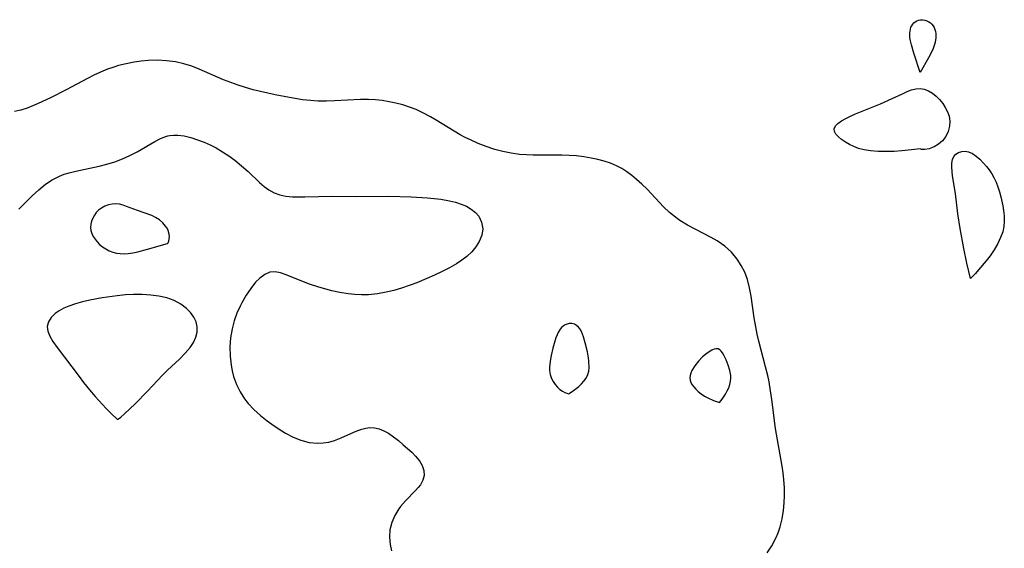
# Model space of a CAD drawing. Header units: metres. Extents: x 1073367 to 1082519, y 1569854 to 1574957.
# Tile 331 of 656: x 1076769 to 1076965, y 1573210 to 1573315. Entities that reach past the tile are written whole.
import ezdxf

# ---------------------------------------------------------------- set-up
doc = ezdxf.new("R2010")
doc.units = ezdxf.units.M
doc.layers.add('CGG_CurvaNivelLidar_v1', color=253, linetype='Continuous', lineweight=30)

msp = doc.modelspace()

# ---------------------------------------------------------------- linework, layer by layer
at = {"layer": 'CGG_CurvaNivelLidar_v1'}
for p, q in [((1076946.5326, 1573313.147, 68.5), (1076946.6476, 1573313.5087, 68.5)), ((1076946.6476, 1573313.5087, 68.5), (1076946.7999, 1573313.8231, 68.5)), ((1076946.7999, 1573313.8231, 68.5), (1076946.9914, 1573314.1109, 68.5)), ((1076946.9914, 1573314.1109, 68.5), (1076947.2172, 1573314.3685, 68.5)), ((1076947.2172, 1573314.3685, 68.5), (1076947.4742, 1573314.5901, 68.5)), ((1076947.4742, 1573314.5901, 68.5), (1076947.811, 1573314.7957, 68.5)), ((1076947.811, 1573314.7957, 68.5), (1076948.1768, 1573314.9404, 68.5)), ((1076948.1768, 1573314.9404, 68.5), (1076948.5618, 1573315.0184, 68.5)), ((1076948.5618, 1573315.0184, 68.5), (1076948.993, 1573315.0208, 68.5)), ((1076948.993, 1573315.0208, 68.5), (1076949.4241, 1573314.945, 68.5)), ((1076949.4241, 1573314.945, 68.5), (1076949.8423, 1573314.7979, 68.5)), ((1076949.8423, 1573314.7979, 68.5), (1076950.1956, 1573314.6082, 68.5)), ((1076950.1956, 1573314.6082, 68.5), (1076950.5237, 1573314.3723, 68.5)), ((1076950.5237, 1573314.3723, 68.5), (1076950.8212, 1573314.0976, 68.5)), ((1076950.8212, 1573314.0976, 68.5), (1076951.0803, 1573313.7883, 68.5)), ((1076951.0803, 1573313.7883, 68.5), (1076951.2903, 1573313.4456, 68.5)), ((1076951.2903, 1573313.4456, 68.5), (1076951.4402, 1573313.0761, 68.5)), ((1076946.426, 1573312.3678, 68.5), (1076946.5326, 1573313.147, 68.5)), ((1076946.449, 1573311.5477, 68.5), (1076946.426, 1573312.3678, 68.5)), ((1076946.5171, 1573311.0428, 68.5), (1076946.449, 1573311.5477, 68.5)), ((1076951.4402, 1573313.0761, 68.5), (1076951.5405, 1573312.6819, 68.5)), ((1076951.615, 1573311.4174, 68.5), (1076951.499, 1573310.5548, 68.5)), ((1076951.5405, 1573312.6819, 68.5), (1076951.5998, 1573312.2702, 68.5)), ((1076951.5998, 1573312.2702, 68.5), (1076951.615, 1573311.4174, 68.5)), ((1076946.7373, 1573310.027, 68.5), (1076946.5171, 1573311.0428, 68.5)), ((1076947.2339, 1573308.3343, 68.5), (1076946.7373, 1573310.027, 68.5)), ((1076951.3677, 1573310.067, 68.5), (1076950.9994, 1573309.1077, 68.5)), ((1076951.499, 1573310.5548, 68.5), (1076951.3677, 1573310.067, 68.5)), ((1076948.5, 1573304.4854, 68.5), (1076947.2339, 1573308.3343, 68.5)), ((1076950.1326, 1573307.3952, 68.5), (1076948.5, 1573304.4854, 68.5)), ((1076950.9994, 1573309.1077, 68.5), (1076950.1326, 1573307.3952, 68.5)), ((1076787.5785, 1573305.525, 69), (1076786.4907, 1573305.1402, 69)), ((1076788.6793, 1573305.861, 69), (1076787.5785, 1573305.525, 69)), ((1076790.2454, 1573306.2512, 69), (1076788.6793, 1573305.861, 69)), ((1076791.8263, 1573306.5539, 69), (1076790.2454, 1573306.2512, 69)), ((1076793.2256, 1573306.7528, 69), (1076791.8263, 1573306.5539, 69)), ((1076794.6271, 1573306.884, 69), (1076793.2256, 1573306.7528, 69)), ((1076796.4712, 1573306.9412, 69), (1076794.6271, 1573306.884, 69)), ((1076798.3023, 1573306.8527, 69), (1076796.4712, 1573306.9412, 69)), ((1076800.0363, 1573306.6147, 69), (1076798.3023, 1573306.8527, 69)), ((1076801.7372, 1573306.2272, 69), (1076800.0363, 1573306.6147, 69)), ((1076803.2911, 1573305.735, 69), (1076801.7372, 1573306.2272, 69)), ((1076804.813, 1573305.1523, 69), (1076803.2911, 1573305.735, 69)), ((1076783.8136, 1573303.9796, 69), (1076782.5021, 1573303.3228, 69)), ((1076785.1421, 1573304.59, 69), (1076783.8136, 1573303.9796, 69)), ((1076786.4907, 1573305.1402, 69), (1076785.1421, 1573304.59, 69)), ((1076809.6632, 1573303.0647, 69), (1076804.813, 1573305.1523, 69)), ((1076782.5021, 1573303.3228, 69), (1076778.2967, 1573301.0643, 69)), ((1076812.5523, 1573301.9873, 69), (1076809.6632, 1573303.0647, 69)), ((1076814.0346, 1573301.5031, 69), (1076812.5523, 1573301.9873, 69)), ((1076815.5391, 1573301.0695, 69), (1076814.0346, 1573301.5031, 69)), ((1076775.1561, 1573299.4562, 69), (1076772.6748, 1573298.2913, 69)), ((1076778.2967, 1573301.0643, 69), (1076775.1561, 1573299.4562, 69)), ((1076817.0205, 1573300.7021, 69), (1076815.5391, 1573301.0695, 69)), ((1076819.9291, 1573300.0573, 69), (1076817.0205, 1573300.7021, 69)), ((1076822.7731, 1573299.4821, 69), (1076819.9291, 1573300.0573, 69)), ((1076825.4085, 1573299.0646, 69), (1076822.7731, 1573299.4821, 69)), ((1076942.9369, 1573299.2943, 68.5), (1076944.9418, 1573300.2741, 68.5)), ((1076944.9418, 1573300.2741, 68.5), (1076945.9077, 1573300.7085, 68.5)), ((1076945.9077, 1573300.7085, 68.5), (1076946.7806, 1573301.0306, 68.5)), ((1076946.7806, 1573301.0306, 68.5), (1076947.6362, 1573301.2408, 68.5)), ((1076947.6362, 1573301.2408, 68.5), (1076948.4718, 1573301.2958, 68.5)), ((1076948.4718, 1573301.2958, 68.5), (1076949.3141, 1573301.1511, 68.5)), ((1076949.3141, 1573301.1511, 68.5), (1076950.1287, 1573300.828, 68.5)), ((1076950.1287, 1573300.828, 68.5), (1076950.9111, 1573300.3625, 68.5)), ((1076950.9111, 1573300.3625, 68.5), (1076951.6539, 1573299.7813, 68.5)), ((1076951.6539, 1573299.7813, 68.5), (1076952.3455, 1573299.1036, 68.5)), ((1076771.7628, 1573297.9014, 69), (1076770.4997, 1573297.4177, 69)), ((1076772.6748, 1573298.2913, 69), (1076771.7628, 1573297.9014, 69)), ((1076826.9659, 1573298.8986, 69), (1076825.4085, 1573299.0646, 69)), ((1076828.5277, 1573298.8029, 69), (1076826.9659, 1573298.8986, 69)), ((1076830.139, 1573298.7841, 69), (1076828.5277, 1573298.8029, 69)), ((1076831.7507, 1573298.8277, 69), (1076830.139, 1573298.7841, 69)), ((1076836.9396, 1573299.0933, 69), (1076831.7507, 1573298.8277, 69)), ((1076838.5094, 1573299.0965, 69), (1076836.9396, 1573299.0933, 69)), ((1076839.8955, 1573299.0245, 69), (1076838.5094, 1573299.0965, 69)), ((1076841.2744, 1573298.8828, 69), (1076839.8955, 1573299.0245, 69)), ((1076842.6432, 1573298.6753, 69), (1076841.2744, 1573298.8828, 69)), ((1076843.9714, 1573298.4081, 69), (1076842.6432, 1573298.6753, 69)), ((1076845.3567, 1573298.0499, 69), (1076843.9714, 1573298.4081, 69)), ((1076846.7175, 1573297.6115, 69), (1076845.3567, 1573298.0499, 69)), ((1076848.0486, 1573297.0888, 69), (1076846.7175, 1573297.6115, 69)), ((1076935.5922, 1573296.2464, 68.5), (1076940.6085, 1573298.2597, 68.5)), ((1076940.6085, 1573298.2597, 68.5), (1076942.9369, 1573299.2943, 68.5)), ((1076952.3455, 1573299.1036, 68.5), (1076952.9691, 1573298.3413, 68.5)), ((1076952.9691, 1573298.3413, 68.5), (1076953.4856, 1573297.5406, 68.5)), ((1076953.4856, 1573297.5406, 68.5), (1076953.9182, 1573296.6871, 68.5)), ((1076769.2306, 1573297.0171, 69), (1076767.9525, 1573296.7237, 69)), ((1076770.4997, 1573297.4177, 69), (1076769.2306, 1573297.0171, 69)), ((1076849.4721, 1573296.4163, 69), (1076848.0486, 1573297.0888, 69)), ((1076850.8644, 1573295.6651, 69), (1076849.4721, 1573296.4163, 69)), ((1076852.0489, 1573294.9752, 69), (1076850.8644, 1573295.6651, 69)), ((1076933.636, 1573295.3284, 68.5), (1076934.5782, 1573295.7952, 68.5)), ((1076934.5782, 1573295.7952, 68.5), (1076935.5922, 1573296.2464, 68.5)), ((1076953.9182, 1573296.6871, 68.5), (1076954.2504, 1573295.7864, 68.5)), ((1076954.2504, 1573295.7864, 68.5), (1076954.406, 1573294.8015, 68.5)), ((1076855.5857, 1573292.8008, 69), (1076852.0489, 1573294.9752, 69)), ((1076931.3284, 1573293.2963, 68.5), (1076931.5797, 1573293.8332, 68.5)), ((1076931.5797, 1573293.8332, 68.5), (1076932.0913, 1573294.3489, 68.5)), ((1076932.0913, 1573294.3489, 68.5), (1076932.7941, 1573294.8465, 68.5)), ((1076932.7941, 1573294.8465, 68.5), (1076933.636, 1573295.3284, 68.5)), ((1076954.3481, 1573293.7709, 68.5), (1076954.0589, 1573292.7391, 68.5)), ((1076954.406, 1573294.8015, 68.5), (1076954.3481, 1573293.7709, 68.5)), ((1076797.0747, 1573291.3154, 69), (1076798.1712, 1573291.7391, 69)), ((1076798.1712, 1573291.7391, 69), (1076798.5359, 1573291.8434, 69)), ((1076798.5359, 1573291.8434, 69), (1076798.9549, 1573291.9362, 69)), ((1076798.9549, 1573291.9362, 69), (1076799.7128, 1573292.0277, 69)), ((1076799.7128, 1573292.0277, 69), (1076800.5403, 1573292.0215, 69)), ((1076800.5403, 1573292.0215, 69), (1076801.8073, 1573291.8547, 69)), ((1076801.8073, 1573291.8547, 69), (1076803.108, 1573291.5397, 69)), ((1076856.7946, 1573292.0927, 69), (1076855.5857, 1573292.8008, 69)), ((1076857.8042, 1573291.5508, 69), (1076856.7946, 1573292.0927, 69)), ((1076931.3848, 1573292.7667, 68.5), (1076931.3284, 1573293.2963, 68.5)), ((1076931.6862, 1573292.2235, 68.5), (1076931.3848, 1573292.7667, 68.5)), ((1076932.1781, 1573291.6765, 68.5), (1076931.6862, 1573292.2235, 68.5)), ((1076932.8183, 1573291.1359, 68.5), (1076932.1781, 1573291.6765, 68.5)), ((1076953.568, 1573291.7642, 68.5), (1076952.9162, 1573290.896, 68.5)), ((1076954.0589, 1573292.7391, 68.5), (1076953.568, 1573291.7642, 68.5)), ((1076792.4013, 1573288.7042, 69), (1076795.9788, 1573290.7678, 69)), ((1076795.9788, 1573290.7678, 69), (1076797.0747, 1573291.3154, 69)), ((1076803.108, 1573291.5397, 69), (1076804.4312, 1573291.1089, 69)), ((1076804.4312, 1573291.1089, 69), (1076805.7672, 1573290.5874, 69)), ((1076805.7672, 1573290.5874, 69), (1076806.9722, 1573290.0533, 69)), ((1076806.9722, 1573290.0533, 69), (1076808.1663, 1573289.454, 69)), ((1076858.8328, 1573291.0441, 69), (1076857.8042, 1573291.5508, 69)), ((1076860.4041, 1573290.3498, 69), (1076858.8328, 1573291.0441, 69)), ((1076862.0073, 1573289.7328, 69), (1076860.4041, 1573290.3498, 69)), ((1076863.7107, 1573289.1763, 69), (1076862.0073, 1573289.7328, 69)), ((1076933.5748, 1573290.6133, 68.5), (1076932.8183, 1573291.1359, 68.5)), ((1076934.424, 1573290.1223, 68.5), (1076933.5748, 1573290.6133, 68.5)), ((1076935.2637, 1573289.7159, 68.5), (1076934.424, 1573290.1223, 68.5)), ((1076936.2097, 1573289.3567, 68.5), (1076935.2637, 1573289.7159, 68.5)), ((1076951.2999, 1573289.6536, 68.5), (1076950.2997, 1573289.2953, 68.5)), ((1076952.1453, 1573290.18, 68.5), (1076951.2999, 1573289.6536, 68.5)), ((1076952.9162, 1573290.896, 68.5), (1076952.1453, 1573290.18, 68.5)), ((1076789.5124, 1573287.2841, 69), (1076790.9814, 1573287.9609, 69)), ((1076790.9814, 1573287.9609, 69), (1076792.4013, 1573288.7042, 69)), ((1076808.1663, 1573289.454, 69), (1076809.4524, 1573288.7124, 69)), ((1076809.4524, 1573288.7124, 69), (1076810.7027, 1573287.8929, 69)), ((1076810.7027, 1573287.8929, 69), (1076811.9094, 1573287.0055, 69)), ((1076865.3359, 1573288.7436, 69), (1076863.7107, 1573289.1763, 69)), ((1076866.9815, 1573288.4054, 69), (1076865.3359, 1573288.7436, 69)), ((1076868.6444, 1573288.1722, 69), (1076866.9815, 1573288.4054, 69)), ((1076869.9944, 1573288.0665, 69), (1076868.6444, 1573288.1722, 69)), ((1076871.3515, 1573288.0193, 69), (1076869.9944, 1573288.0665, 69)), ((1076877.04, 1573288.0242, 69), (1076871.3515, 1573288.0193, 69)), ((1076878.5419, 1573287.971, 69), (1076877.04, 1573288.0242, 69)), ((1076880.0172, 1573287.8626, 69), (1076878.5419, 1573287.971, 69)), ((1076881.4789, 1573287.6925, 69), (1076880.0172, 1573287.8626, 69)), ((1076882.9211, 1573287.4547, 69), (1076881.4789, 1573287.6925, 69)), ((1076937.3285, 1573289.0612, 68.5), (1076936.2097, 1573289.3567, 68.5)), ((1076938.5797, 1573288.8517, 68.5), (1076937.3285, 1573289.0612, 68.5)), ((1076940.1303, 1573288.7324, 68.5), (1076938.5797, 1573288.8517, 68.5)), ((1076941.7303, 1573288.7204, 68.5), (1076940.1303, 1573288.7324, 68.5)), ((1076943.3095, 1573288.7826, 68.5), (1076941.7303, 1573288.7204, 68.5)), ((1076944.7992, 1573288.8886, 68.5), (1076943.3095, 1573288.7826, 68.5)), ((1076946.7892, 1573289.0873, 68.5), (1076944.7992, 1573288.8886, 68.5)), ((1076948.5, 1573289.3127, 68.5), (1076946.7892, 1573289.0873, 68.5)), ((1076948.7615, 1573289.177, 68.5), (1076948.5, 1573289.3127, 68.5)), ((1076949.4073, 1573289.1571, 68.5), (1076948.7615, 1573289.177, 68.5)), ((1076950.2997, 1573289.2953, 68.5), (1076949.4073, 1573289.1571, 68.5)), ((1076954.9132, 1573287.1495, 68.5), (1076955.1695, 1573287.7543, 68.5)), ((1076955.1695, 1573287.7543, 68.5), (1076955.5865, 1573288.2265, 68.5)), ((1076955.5865, 1573288.2265, 68.5), (1076956.1304, 1573288.5624, 68.5)), ((1076956.1304, 1573288.5624, 68.5), (1076956.7603, 1573288.762, 68.5)), ((1076956.7603, 1573288.762, 68.5), (1076957.4405, 1573288.8159, 68.5)), ((1076957.4405, 1573288.8159, 68.5), (1076958.1392, 1573288.7049, 68.5)), ((1076958.1392, 1573288.7049, 68.5), (1076958.9108, 1573288.3693, 68.5)), ((1076958.9108, 1573288.3693, 68.5), (1076959.6665, 1573287.8531, 68.5)), ((1076959.6665, 1573287.8531, 68.5), (1076960.4042, 1573287.2038, 68.5)), ((1076780.2218, 1573284.8621, 69), (1076784.8441, 1573285.8523, 69)), ((1076784.8441, 1573285.8523, 69), (1076786.3795, 1573286.2252, 69)), ((1076786.3795, 1573286.2252, 69), (1076787.9954, 1573286.7042, 69)), ((1076787.9954, 1573286.7042, 69), (1076789.5124, 1573287.2841, 69)), ((1076811.9094, 1573287.0055, 69), (1076813.2481, 1573285.9039, 69)), ((1076813.2481, 1573285.9039, 69), (1076814.5258, 1573284.7596, 69)), ((1076884.2312, 1573287.1688, 69), (1076882.9211, 1573287.4547, 69)), ((1076885.5014, 1573286.8229, 69), (1076884.2312, 1573287.1688, 69)), ((1076886.7385, 1573286.4067, 69), (1076885.5014, 1573286.8229, 69)), ((1076887.9339, 1573285.9077, 69), (1076886.7385, 1573286.4067, 69)), ((1076889.0088, 1573285.3534, 69), (1076887.9339, 1573285.9077, 69)), ((1076954.7737, 1573285.6371, 68.5), (1076954.7918, 1573286.4348, 68.5)), ((1076954.7918, 1573286.4348, 68.5), (1076954.9132, 1573287.1495, 68.5)), ((1076960.4042, 1573287.2038, 68.5), (1076961.1211, 1573286.4575, 68.5)), ((1076961.1211, 1573286.4575, 68.5), (1076961.6909, 1573285.7892, 68.5)), ((1076961.6909, 1573285.7892, 68.5), (1076962.2338, 1573285.0789, 68.5)), ((1076775.4868, 1573283.1175, 69), (1076776.9123, 1573283.8465, 69)), ((1076776.9123, 1573283.8465, 69), (1076777.866, 1573284.2125, 69)), ((1076777.866, 1573284.2125, 69), (1076778.8481, 1573284.5156, 69)), ((1076778.8481, 1573284.5156, 69), (1076780.2218, 1573284.8621, 69)), ((1076814.5258, 1573284.7596, 69), (1076816.8226, 1573282.6015, 69)), ((1076890.0337, 1573284.7148, 69), (1076889.0088, 1573285.3534, 69)), ((1076891.0248, 1573283.9816, 69), (1076890.0337, 1573284.7148, 69)), ((1076891.9755, 1573283.1841, 69), (1076891.0248, 1573283.9816, 69)), ((1076954.8334, 1573284.7772, 68.5), (1076954.7737, 1573285.6371, 68.5)), ((1076954.9494, 1573283.8715, 68.5), (1076954.8334, 1573284.7772, 68.5)), ((1076955.52, 1573280.3547, 68.5), (1076954.9494, 1573283.8715, 68.5)), ((1076962.2338, 1573285.0789, 68.5), (1076962.7384, 1573284.3294, 68.5)), ((1076962.7384, 1573284.3294, 68.5), (1076963.1908, 1573283.5401, 68.5)), ((1076772.801, 1573281.1072, 69), (1076774.1454, 1573282.2178, 69)), ((1076774.1454, 1573282.2178, 69), (1076775.4868, 1573283.1175, 69)), ((1076816.8226, 1573282.6015, 69), (1076817.7467, 1573281.7941, 69)), ((1076817.7467, 1573281.7941, 69), (1076818.6976, 1573281.0861, 69)), ((1076893.0223, 1573282.2262, 69), (1076891.9755, 1573283.1841, 69)), ((1076894.0422, 1573281.2275, 69), (1076893.0223, 1573282.2262, 69)), ((1076963.1908, 1573283.5401, 68.5), (1076963.614, 1573282.6305, 68.5)), ((1076963.614, 1573282.6305, 68.5), (1076963.9733, 1573281.6837, 68.5)), ((1076770.1519, 1573278.6023, 69), (1076771.5007, 1573279.9026, 69)), ((1076771.5007, 1573279.9026, 69), (1076772.801, 1573281.1072, 69)), ((1076818.6976, 1573281.0861, 69), (1076819.7046, 1573280.5203, 69)), ((1076819.7046, 1573280.5203, 69), (1076820.8467, 1573280.1128, 69)), ((1076820.8467, 1573280.1128, 69), (1076822.067, 1573279.865, 69)), ((1076822.067, 1573279.865, 69), (1076823.3511, 1573279.7336, 69)), ((1076825.8742, 1573279.6889, 69), (1076831.2616, 1573279.8608, 69)), ((1076831.2616, 1573279.8608, 69), (1076836.0375, 1573279.8073, 69)), ((1076836.0375, 1573279.8073, 69), (1076842.5562, 1573279.8228, 69)), ((1076842.5562, 1573279.8228, 69), (1076847.0317, 1573279.7389, 69)), ((1076897.3475, 1573277.752, 69), (1076894.0422, 1573281.2275, 69)), ((1076956.0201, 1573276.317, 68.5), (1076955.52, 1573280.3547, 68.5)), ((1076963.9733, 1573281.6837, 68.5), (1076964.2832, 1573280.7113, 68.5)), ((1076964.2832, 1573280.7113, 68.5), (1076964.555, 1573279.7225, 68.5)), ((1076768.8325, 1573277.2557, 69), (1076770.1519, 1573278.6023, 69)), ((1076786.7217, 1573278.1122, 69), (1076786.0123, 1573277.8467, 69)), ((1076787.4571, 1573278.2754, 69), (1076786.7217, 1573278.1122, 69)), ((1076788.2053, 1573278.3169, 69), (1076787.4571, 1573278.2754, 69)), ((1076788.9053, 1573278.2315, 69), (1076788.2053, 1573278.3169, 69)), ((1076789.6076, 1573278.0527, 69), (1076788.9053, 1573278.2315, 69)), ((1076790.3143, 1573277.8125, 69), (1076789.6076, 1573278.0527, 69)), ((1076823.3511, 1573279.7336, 69), (1076824.5609, 1573279.6854, 69)), ((1076824.5609, 1573279.6854, 69), (1076825.8742, 1573279.6889, 69)), ((1076847.0317, 1573279.7389, 69), (1076850.2852, 1573279.5433, 69)), ((1076850.2852, 1573279.5433, 69), (1076852.9431, 1573279.2392, 69)), ((1076852.9431, 1573279.2392, 69), (1076854.6863, 1573278.9324, 69)), ((1076854.6863, 1573278.9324, 69), (1076855.887, 1573278.64, 69)), ((1076855.887, 1573278.64, 69), (1076857.0201, 1573278.2755, 69)), ((1076857.0201, 1573278.2755, 69), (1076858.0668, 1573277.8262, 69)), ((1076964.555, 1573279.7225, 68.5), (1076964.9612, 1573277.9168, 68.5)), ((1076964.9612, 1573277.9168, 68.5), (1076965.1109, 1573277.0104, 68.5)), ((1076783.89, 1573276.0292, 69), (1076783.5676, 1573275.4555, 69)), ((1076784.2826, 1573276.562, 69), (1076783.89, 1573276.0292, 69)), ((1076784.7436, 1573277.0376, 69), (1076784.2826, 1573276.562, 69)), ((1076785.3458, 1573277.4883, 69), (1076784.7436, 1573277.0376, 69)), ((1076786.0123, 1573277.8467, 69), (1076785.3458, 1573277.4883, 69)), ((1076792.466, 1573276.9943, 69), (1076790.3143, 1573277.8125, 69)), ((1076795.3593, 1573275.9732, 69), (1076792.466, 1573276.9943, 69)), ((1076796.0953, 1573275.6109, 69), (1076795.3593, 1573275.9732, 69)), ((1076858.0668, 1573277.8262, 69), (1076859.0188, 1573277.2709, 69)), ((1076859.0188, 1573277.2709, 69), (1076859.8362, 1573276.6165, 69)), ((1076859.8362, 1573276.6165, 69), (1076860.4909, 1573275.864, 69)), ((1076898.5387, 1573276.5929, 69), (1076897.3475, 1573277.752, 69)), ((1076900.0213, 1573275.3691, 69), (1076898.5387, 1573276.5929, 69)), ((1076956.4621, 1573273.4196, 68.5), (1076956.0201, 1573276.317, 68.5)), ((1076965.1109, 1573277.0104, 68.5), (1076965.2244, 1573275.9413, 68.5)), ((1076965.2244, 1573275.9413, 68.5), (1076965.2545, 1573274.8792, 68.5)), ((1076783.1701, 1573274.2378, 69), (1076783.1294, 1573273.615, 69)), ((1076783.3231, 1573274.8546, 69), (1076783.1701, 1573274.2378, 69)), ((1076783.5676, 1573275.4555, 69), (1076783.3231, 1573274.8546, 69)), ((1076796.8469, 1573275.1252, 69), (1076796.0953, 1573275.6109, 69)), ((1076797.5293, 1573274.5452, 69), (1076796.8469, 1573275.1252, 69)), ((1076798.0988, 1573273.8864, 69), (1076797.5293, 1573274.5452, 69)), ((1076860.4909, 1573275.864, 69), (1076861.0827, 1573274.6665, 69)), ((1076861.0827, 1573274.6665, 69), (1076861.2885, 1573273.3535, 69)), ((1076900.5797, 1573274.9789, 69), (1076900.0213, 1573275.3691, 69)), ((1076902.0923, 1573274.0625, 69), (1076900.5797, 1573274.9789, 69)), ((1076906.8302, 1573271.6363, 69), (1076902.0923, 1573274.0625, 69)), ((1076965.2545, 1573274.8792, 68.5), (1076965.1792, 1573273.8308, 68.5)), ((1076783.1294, 1573273.615, 69), (1076783.2151, 1573273.0103, 69)), ((1076783.2151, 1573273.0103, 69), (1076783.4075, 1573272.4141, 69)), ((1076783.4075, 1573272.4141, 69), (1076783.6864, 1573271.8319, 69)), ((1076798.373, 1573273.4557, 69), (1076798.0988, 1573273.8864, 69)), ((1076798.5847, 1573273.0107, 69), (1076798.373, 1573273.4557, 69)), ((1076798.7957, 1573272.2566, 69), (1076798.5847, 1573273.0107, 69)), ((1076798.8439, 1573271.7915, 69), (1076798.7957, 1573272.2566, 69)), ((1076861.1152, 1573272.0678, 69), (1076860.6171, 1573270.7926, 69)), ((1076861.2885, 1573273.3535, 69), (1076861.1152, 1573272.0678, 69)), ((1076957.1855, 1573269.4075, 68.5), (1076956.4621, 1573273.4196, 68.5)), ((1076964.9494, 1573272.7687, 68.5), (1076964.5218, 1573271.6094, 68.5)), ((1076965.1792, 1573273.8308, 68.5), (1076964.9494, 1573272.7687, 68.5)), ((1076783.6864, 1573271.8319, 69), (1076784.0373, 1573271.2707, 69)), ((1076784.0373, 1573271.2707, 69), (1076784.4511, 1573270.7389, 69)), ((1076784.4511, 1573270.7389, 69), (1076784.9236, 1573270.2472, 69)), ((1076784.9236, 1573270.2472, 69), (1076785.5143, 1573269.7597, 69)), ((1076794.499, 1573269.2552, 69), (1076798.5, 1573270.4366, 69)), ((1076798.5, 1573270.4366, 69), (1076798.6202, 1573270.555, 69)), ((1076798.6202, 1573270.555, 69), (1076798.7461, 1573270.8805, 69)), ((1076798.7461, 1573270.8805, 69), (1076798.8334, 1573271.3681, 69)), ((1076798.8334, 1573271.3681, 69), (1076798.8439, 1573271.7915, 69)), ((1076860.6171, 1573270.7926, 69), (1076859.9519, 1573269.7337, 69)), ((1076908.0395, 1573270.9345, 69), (1076906.8302, 1573271.6363, 69)), ((1076909.5199, 1573269.8842, 69), (1076908.0395, 1573270.9345, 69)), ((1076963.9322, 1573270.3942, 68.5), (1076963.2192, 1573269.1671, 68.5)), ((1076964.5218, 1573271.6094, 68.5), (1076963.9322, 1573270.3942, 68.5)), ((1076785.5143, 1573269.7597, 69), (1076786.16, 1573269.3352, 69)), ((1076786.16, 1573269.3352, 69), (1076786.8477, 1573268.9753, 69)), ((1076786.8477, 1573268.9753, 69), (1076787.5687, 1573268.6882, 69)), ((1076787.5687, 1573268.6882, 69), (1076788.3177, 1573268.4887, 69)), ((1076788.3177, 1573268.4887, 69), (1076789.0523, 1573268.3933, 69)), ((1076789.0523, 1573268.3933, 69), (1076789.8037, 1573268.3762, 69)), ((1076789.8037, 1573268.3762, 69), (1076790.6332, 1573268.4372, 69)), ((1076790.6332, 1573268.4372, 69), (1076791.571, 1573268.5759, 69)), ((1076791.571, 1573268.5759, 69), (1076792.5775, 1573268.7759, 69)), ((1076792.5775, 1573268.7759, 69), (1076794.499, 1573269.2552, 69)), ((1076859.1029, 1573268.7313, 69), (1076858.098, 1573267.7985, 69)), ((1076859.9519, 1573269.7337, 69), (1076859.1029, 1573268.7313, 69)), ((1076910.8592, 1573268.6783, 69), (1076909.5199, 1573269.8842, 69)), ((1076912.0223, 1573267.3153, 69), (1076910.8592, 1573268.6783, 69)), ((1076957.7969, 1573266.4845, 68.5), (1076957.1855, 1573269.4075, 68.5)), ((1076963.2192, 1573269.1671, 68.5), (1076962.4215, 1573267.9713, 68.5)), ((1076856.0862, 1573266.3786, 69), (1076854.6869, 1573265.5702, 69)), ((1076857.1314, 1573267.0639, 69), (1076856.0862, 1573266.3786, 69)), ((1076858.098, 1573267.7985, 69), (1076857.1314, 1573267.0639, 69)), ((1076912.8381, 1573266.0416, 69), (1076912.0223, 1573267.3153, 69)), ((1076958.5, 1573263.4173, 68.5), (1076957.7969, 1573266.4845, 68.5)), ((1076961.6452, 1573266.9298, 68.5), (1076960.1434, 1573265.1344, 68.5)), ((1076962.4215, 1573267.9713, 68.5), (1076961.6452, 1573266.9298, 68.5)), ((1076817.838, 1573264.246, 69), (1076816.851, 1573263.5078, 69)), ((1076818.8875, 1573264.6754, 69), (1076817.838, 1573264.246, 69)), ((1076819.9216, 1573264.741, 69), (1076818.8875, 1573264.6754, 69)), ((1076821.0207, 1573264.5478, 69), (1076819.9216, 1573264.741, 69)), ((1076822.1488, 1573264.1784, 69), (1076821.0207, 1573264.5478, 69)), ((1076825.6033, 1573262.779, 69), (1076822.1488, 1573264.1784, 69)), ((1076853.218, 1573264.8109, 69), (1076851.6993, 1573264.0931, 69)), ((1076854.6869, 1573265.5702, 69), (1076853.218, 1573264.8109, 69)), ((1076913.5089, 1573264.6708, 69), (1076912.8381, 1573266.0416, 69)), ((1076914.0411, 1573263.2216, 69), (1076913.5089, 1573264.6708, 69)), ((1076959.4999, 1573264.4315, 68.5), (1076958.5, 1573263.4173, 68.5)), ((1076960.1434, 1573265.1344, 68.5), (1076959.4999, 1573264.4315, 68.5)), ((1076816.0398, 1573262.6953, 69), (1076815.051, 1573261.4728, 69)), ((1076816.851, 1573263.5078, 69), (1076816.0398, 1573262.6953, 69)), ((1076826.8049, 1573262.3239, 69), (1076825.6033, 1573262.779, 69)), ((1076828.6239, 1573261.7137, 69), (1076826.8049, 1573262.3239, 69)), ((1076848.152, 1573262.6066, 69), (1076846.6454, 1573262.0438, 69)), ((1076850.1458, 1573263.4127, 69), (1076848.152, 1573262.6066, 69)), ((1076851.6993, 1573264.0931, 69), (1076850.1458, 1573263.4127, 69)), ((1076914.4653, 1573261.6062, 69), (1076914.0411, 1573263.2216, 69)), ((1076791.6787, 1573260.2408, 69), (1076790.0741, 1573260.1558, 69)), ((1076793.4272, 1573260.2375, 69), (1076791.6787, 1573260.2408, 69)), ((1076795.1431, 1573260.1345, 69), (1076793.4272, 1573260.2375, 69)), ((1076815.051, 1573261.4728, 69), (1076814.1199, 1573260.085, 69)), ((1076831.1999, 1573261.01, 69), (1076828.6239, 1573261.7137, 69)), ((1076832.8196, 1573260.6463, 69), (1076831.1999, 1573261.01, 69)), ((1076834.4587, 1573260.3669, 69), (1076832.8196, 1573260.6463, 69)), ((1076835.8088, 1573260.2267, 69), (1076834.4587, 1573260.3669, 69)), ((1076837.1673, 1573260.1704, 69), (1076835.8088, 1573260.2267, 69)), ((1076838.5292, 1573260.2005, 69), (1076837.1673, 1573260.1704, 69)), ((1076840.3012, 1573260.3733, 69), (1076838.5292, 1573260.2005, 69)), ((1076842.0639, 1573260.686, 69), (1076840.3012, 1573260.3733, 69)), ((1076843.6019, 1573261.0664, 69), (1076842.0639, 1573260.686, 69)), ((1076845.1287, 1573261.5253, 69), (1076843.6019, 1573261.0664, 69)), ((1076846.6454, 1573262.0438, 69), (1076845.1287, 1573261.5253, 69)), ((1076914.7829, 1573259.9389, 69), (1076914.4653, 1573261.6062, 69)), ((1076780.1135, 1573258.4084, 69), (1076778.777, 1573257.9462, 69)), ((1076781.5312, 1573258.8021, 69), (1076780.1135, 1573258.4084, 69)), ((1076783.007, 1573259.1413, 69), (1076781.5312, 1573258.8021, 69)), ((1076785.4466, 1573259.593, 69), (1076783.007, 1573259.1413, 69)), ((1076788.464, 1573260.0047, 69), (1076785.4466, 1573259.593, 69)), ((1076790.0741, 1573260.1558, 69), (1076788.464, 1573260.0047, 69)), ((1076796.7719, 1573259.9308, 69), (1076795.1431, 1573260.1345, 69)), ((1076798.3263, 1573259.5849, 69), (1076796.7719, 1573259.9308, 69)), ((1076799.7869, 1573259.0512, 69), (1076798.3263, 1573259.5849, 69)), ((1076801.1169, 1573258.3437, 69), (1076799.7869, 1573259.0512, 69)), ((1076802.2798, 1573257.4787, 69), (1076801.1169, 1573258.3437, 69)), ((1076813.2631, 1573258.5694, 69), (1076812.9563, 1573257.9548, 69)), ((1076814.1199, 1573260.085, 69), (1076813.2631, 1573258.5694, 69)), ((1076915.4108, 1573255.6048, 69), (1076914.7829, 1573259.9389, 69)), ((1076776.0887, 1573256.4716, 69), (1076775.2854, 1573255.6813, 69)), ((1076776.8814, 1573257.0251, 69), (1076776.0887, 1573256.4716, 69)), ((1076777.7848, 1573257.515, 69), (1076776.8814, 1573257.0251, 69)), ((1076778.777, 1573257.9462, 69), (1076777.7848, 1573257.515, 69)), ((1076803.0775, 1573256.6579, 69), (1076802.2798, 1573257.4787, 69)), ((1076803.7131, 1573255.7582, 69), (1076803.0775, 1573256.6579, 69)), ((1076812.3128, 1573256.4981, 69), (1076811.7652, 1573254.9852, 69)), ((1076812.9563, 1573257.9548, 69), (1076812.3128, 1573256.4981, 69)), ((1076774.7357, 1573254.8114, 69), (1076774.4921, 1573253.8904, 69)), ((1076775.2854, 1573255.6813, 69), (1076774.7357, 1573254.8114, 69)), ((1076804.1623, 1573254.8006, 69), (1076803.7131, 1573255.7582, 69)), ((1076804.3893, 1573253.8029, 69), (1076804.1623, 1573254.8006, 69)), ((1076811.7652, 1573254.9852, 69), (1076811.3365, 1573253.4264, 69)), ((1076878.1178, 1573254.3684, 69.5), (1076877.7123, 1573254.1989, 69.5)), ((1076878.5382, 1573254.4615, 69.5), (1076878.1178, 1573254.3684, 69.5)), ((1076879.0818, 1573254.4644, 69.5), (1076878.5382, 1573254.4615, 69.5)), ((1076879.6029, 1573254.3293, 69.5), (1076879.0818, 1573254.4644, 69.5)), ((1076880.0174, 1573254.094, 69.5), (1076879.6029, 1573254.3293, 69.5)), ((1076915.7112, 1573253.7995, 69), (1076915.4108, 1573255.6048, 69)), ((1076774.4921, 1573253.8904, 69), (1076774.6013, 1573252.9257, 69)), ((1076774.6013, 1573252.9257, 69), (1076775.0033, 1573251.9324, 69)), ((1076804.0977, 1573251.7209, 69), (1076804.3601, 1573252.7646, 69)), ((1076804.3601, 1573252.7646, 69), (1076804.3893, 1573253.8029, 69)), ((1076811.3365, 1573253.4264, 69), (1076811.0241, 1573251.6079, 69)), ((1076876.3881, 1573252.8116, 69.5), (1076876.1112, 1573252.23, 69.5)), ((1076876.7184, 1573253.3322, 69.5), (1076876.3881, 1573252.8116, 69.5)), ((1076877.0164, 1573253.6768, 69.5), (1076876.7184, 1573253.3322, 69.5)), ((1076877.3497, 1573253.968, 69.5), (1076877.0164, 1573253.6768, 69.5)), ((1076877.7123, 1573254.1989, 69.5), (1076877.3497, 1573253.968, 69.5)), ((1076880.3897, 1573253.7644, 69.5), (1076880.0174, 1573254.094, 69.5)), ((1076880.7141, 1573253.3567, 69.5), (1076880.3897, 1573253.7644, 69.5)), ((1076880.9831, 1573252.8894, 69.5), (1076880.7141, 1573253.3567, 69.5)), ((1076881.2105, 1573252.3732, 69.5), (1076880.9831, 1573252.8894, 69.5)), ((1076881.4072, 1573251.821, 69.5), (1076881.2105, 1573252.3732, 69.5)), ((1076916.006, 1573252.3612, 69), (1076915.7112, 1573253.7995, 69)), ((1076916.3429, 1573250.928, 69), (1076916.006, 1573252.3612, 69)), ((1076775.0033, 1573251.9324, 69), (1076775.6156, 1573250.9055, 69)), ((1076775.6156, 1573250.9055, 69), (1076776.4588, 1573249.716, 69)), ((1076803.0059, 1573249.6958, 69), (1076803.638, 1573250.6912, 69)), ((1076803.638, 1573250.6912, 69), (1076804.0977, 1573251.7209, 69)), ((1076811.0241, 1573251.6079, 69), (1076810.9028, 1573249.7996, 69)), ((1076875.6603, 1573250.9505, 69.5), (1076875.2702, 1573249.5317, 69.5)), ((1076875.8727, 1573251.6051, 69.5), (1076875.6603, 1573250.9505, 69.5)), ((1076876.1112, 1573252.23, 69.5), (1076875.8727, 1573251.6051, 69.5)), ((1076881.7442, 1573250.6479, 69.5), (1076881.4072, 1573251.821, 69.5)), ((1076882.1729, 1573248.8261, 69.5), (1076881.7442, 1573250.6479, 69.5)), ((1076917.687, 1573245.8196, 69), (1076916.3429, 1573250.928, 69)), ((1076776.4588, 1573249.716, 69), (1076780.8593, 1573243.8802, 69)), ((1076800.8545, 1573247.3811, 69), (1076802.0221, 1573248.5319, 69)), ((1076802.0221, 1573248.5319, 69), (1076803.0059, 1573249.6958, 69)), ((1076810.9028, 1573249.7996, 69), (1076810.9445, 1573247.9877, 69)), ((1076875.2702, 1573249.5317, 69.5), (1076874.9436, 1573248.0777, 69.5)), ((1076882.3914, 1573247.5968, 69.5), (1076882.1729, 1573248.8261, 69.5)), ((1076906.0306, 1573248.5668, 69.5), (1076905.1173, 1573247.8318, 69.5)), ((1076906.9515, 1573249.1392, 69.5), (1076906.0306, 1573248.5668, 69.5)), ((1076907.3954, 1573249.3333, 69.5), (1076906.9515, 1573249.1392, 69.5)), ((1076907.8164, 1573249.4367, 69.5), (1076907.3954, 1573249.3333, 69.5)), ((1076908.2034, 1573249.4165, 69.5), (1076907.8164, 1573249.4367, 69.5)), ((1076908.5351, 1573249.2545, 69.5), (1076908.2034, 1573249.4165, 69.5)), ((1076908.833, 1573248.9764, 69.5), (1076908.5351, 1573249.2545, 69.5)), ((1076909.1051, 1573248.6124, 69.5), (1076908.833, 1573248.9764, 69.5)), ((1076909.3574, 1573248.1857, 69.5), (1076909.1051, 1573248.6124, 69.5)), ((1076798.4708, 1573245.1395, 69), (1076800.8545, 1573247.3811, 69)), ((1076810.9445, 1573247.9877, 69), (1076811.1356, 1573246.1936, 69)), ((1076874.8112, 1573247.3466, 69.5), (1076874.6356, 1573245.8653, 69.5)), ((1076874.9436, 1573248.0777, 69.5), (1076874.8112, 1573247.3466, 69.5)), ((1076882.4696, 1573246.9452, 69.5), (1076882.3914, 1573247.5968, 69.5)), ((1076882.5228, 1573245.6606, 69.5), (1076882.4696, 1573246.9452, 69.5)), ((1076904.2859, 1573246.9805, 69.5), (1076903.5706, 1573246.0499, 69.5)), ((1076905.1173, 1573247.8318, 69.5), (1076904.2859, 1573246.9805, 69.5)), ((1076909.8171, 1573247.2098, 69.5), (1076909.3574, 1573248.1857, 69.5)), ((1076910.2249, 1573246.1424, 69.5), (1076909.8171, 1573247.2098, 69.5)), ((1076797.4851, 1573244.1619, 69), (1076798.4708, 1573245.1395, 69)), ((1076811.1356, 1573246.1936, 69), (1076811.3448, 1573245.0308, 69)), ((1076811.3448, 1573245.0308, 69), (1076811.6329, 1573243.8924, 69)), ((1076874.6356, 1573245.8653, 69.5), (1076874.62, 1573245.1226, 69.5)), ((1076874.62, 1573245.1226, 69.5), (1076874.7311, 1573244.3298, 69.5)), ((1076882.2326, 1573244.2872, 69.5), (1076882.4363, 1573244.9846, 69.5)), ((1076882.4363, 1573244.9846, 69.5), (1076882.5228, 1573245.6606, 69.5)), ((1076902.7669, 1573244.594, 69.5), (1076902.6183, 1573244.1085, 69.5)), ((1076902.9865, 1573245.0817, 69.5), (1076902.7669, 1573244.594, 69.5)), ((1076903.5706, 1573246.0499, 69.5), (1076902.9865, 1573245.0817, 69.5)), ((1076910.5457, 1573245.1072, 69.5), (1076910.2249, 1573246.1424, 69.5)), ((1076910.7493, 1573244.1299, 69.5), (1076910.5457, 1573245.1072, 69.5)), ((1076918.1054, 1573244.1135, 69), (1076917.687, 1573245.8196, 69)), ((1076780.8593, 1573243.8802, 69), (1076781.7457, 1573242.7116, 69)), ((1076781.7457, 1573242.7116, 69), (1076782.9024, 1573241.2685, 69)), ((1076794.4557, 1573240.9672, 69), (1076797.4851, 1573244.1619, 69)), ((1076811.6329, 1573243.8924, 69), (1076812.1972, 1573242.3321, 69)), ((1076874.7311, 1573244.3298, 69.5), (1076874.9926, 1573243.5261, 69.5)), ((1076874.9926, 1573243.5261, 69.5), (1076875.3192, 1573242.8982, 69.5)), ((1076875.3192, 1573242.8982, 69.5), (1076875.728, 1573242.3136, 69.5)), ((1076880.9719, 1573242.4334, 69.5), (1076881.4761, 1573242.9943, 69.5)), ((1076881.4761, 1573242.9943, 69.5), (1076881.903, 1573243.6035, 69.5)), ((1076881.903, 1573243.6035, 69.5), (1076882.2326, 1573244.2872, 69.5)), ((1076902.6183, 1573244.1085, 69.5), (1076902.5671, 1573243.6283, 69.5)), ((1076902.5671, 1573243.6283, 69.5), (1076902.6344, 1573243.163, 69.5)), ((1076902.6344, 1573243.163, 69.5), (1076902.8007, 1573242.7061, 69.5)), ((1076902.8007, 1573242.7061, 69.5), (1076903.043, 1573242.2579, 69.5)), ((1076910.5541, 1573242.3187, 69.5), (1076910.706, 1573242.9722, 69.5)), ((1076910.706, 1573242.9722, 69.5), (1076910.7724, 1573243.5944, 69.5)), ((1076910.7724, 1573243.5944, 69.5), (1076910.7493, 1573244.1299, 69.5)), ((1076918.3805, 1573242.8228, 69), (1076918.1054, 1573244.1135, 69)), ((1076918.6828, 1573241.0712, 69), (1076918.3805, 1573242.8228, 69)), ((1076782.9024, 1573241.2685, 69), (1076784.0661, 1573239.8988, 69)), ((1076792.0123, 1573238.4599, 69), (1076794.4557, 1573240.9672, 69)), ((1076812.1972, 1573242.3321, 69), (1076812.9306, 1573240.8472, 69)), ((1076812.9306, 1573240.8472, 69), (1076813.8206, 1573239.4526, 69)), ((1076875.728, 1573242.3136, 69.5), (1076876.1933, 1573241.7901, 69.5)), ((1076876.1933, 1573241.7901, 69.5), (1076876.6891, 1573241.3441, 69.5)), ((1076876.6891, 1573241.3441, 69.5), (1076877.1885, 1573240.9899, 69.5)), ((1076877.1885, 1573240.9899, 69.5), (1076877.68, 1573240.7252, 69.5)), ((1076877.68, 1573240.7252, 69.5), (1076878.0947, 1573240.5604, 69.5)), ((1076878.5, 1573240.4946, 69.5), (1076879.3942, 1573241.1085, 69.5)), ((1076879.3942, 1573241.1085, 69.5), (1076880.4309, 1573241.9274, 69.5)), ((1076880.4309, 1573241.9274, 69.5), (1076880.9719, 1573242.4334, 69.5)), ((1076903.043, 1573242.2579, 69.5), (1076903.3455, 1573241.8188, 69.5)), ((1076903.3455, 1573241.8188, 69.5), (1076903.7516, 1573241.3602, 69.5)), ((1076903.7516, 1573241.3602, 69.5), (1076904.2672, 1573240.8868, 69.5)), ((1076904.2672, 1573240.8868, 69.5), (1076904.865, 1573240.4246, 69.5)), ((1076909.7095, 1573240.3907, 69.5), (1076910.0496, 1573241.0205, 69.5)), ((1076910.0496, 1573241.0205, 69.5), (1076910.3305, 1573241.6598, 69.5)), ((1076910.3305, 1573241.6598, 69.5), (1076910.5541, 1573242.3187, 69.5)), ((1076918.9323, 1573239.3053, 69), (1076918.6828, 1573241.0712, 69)), ((1076784.0661, 1573239.8988, 69), (1076786.2298, 1573237.5323, 69)), ((1076813.8206, 1573239.4526, 69), (1076814.5289, 1573238.5504, 69)), ((1076878.0947, 1573240.5604, 69.5), (1076878.384, 1573240.4853, 69.5)), ((1076878.384, 1573240.4853, 69.5), (1076878.5, 1573240.4946, 69.5)), ((1076904.865, 1573240.4246, 69.5), (1076905.5177, 1573239.999, 69.5)), ((1076905.5177, 1573239.999, 69.5), (1076906.134, 1573239.6601, 69.5)), ((1076906.134, 1573239.6601, 69.5), (1076907.3047, 1573239.1318, 69.5)), ((1076907.3047, 1573239.1318, 69.5), (1076908.5, 1573238.7063, 69.5)), ((1076908.5, 1573238.7063, 69.5), (1076909.0264, 1573239.36, 69.5)), ((1076909.0264, 1573239.36, 69.5), (1076909.7095, 1573240.3907, 69.5)), ((1076919.6819, 1573233.5535, 69), (1076918.9323, 1573239.3053, 69)), ((1076786.2298, 1573237.5323, 69), (1076787.1638, 1573236.5809, 69)), ((1076789.9309, 1573236.4971, 69), (1076792.0123, 1573238.4599, 69)), ((1076814.5289, 1573238.5504, 69), (1076815.6968, 1573237.3096, 69)), ((1076815.6968, 1573237.3096, 69), (1076816.9745, 1573236.1561, 69)), ((1076787.1638, 1573236.5809, 69), (1076788.5, 1573235.3066, 69)), ((1076788.5, 1573235.3066, 69), (1076789.1553, 1573235.8253, 69)), ((1076789.1553, 1573235.8253, 69), (1076789.9309, 1573236.4971, 69)), ((1076816.9745, 1573236.1561, 69), (1076818.3288, 1573235.077, 69)), ((1076818.3288, 1573235.077, 69), (1076819.29, 1573234.3743, 69)), ((1076819.29, 1573234.3743, 69), (1076820.5253, 1573233.5304, 69)), ((1076820.5253, 1573233.5304, 69), (1076822.0119, 1573232.6188, 69)), ((1076833.0791, 1573231.6539, 69), (1076835.6176, 1573232.8035, 69)), ((1076835.6176, 1573232.8035, 69), (1076836.4044, 1573233.1308, 69)), ((1076836.4044, 1573233.1308, 69), (1076837.1877, 1573233.4048, 69)), ((1076837.1877, 1573233.4048, 69), (1076837.9955, 1573233.609, 69)), ((1076837.9955, 1573233.609, 69), (1076838.801, 1573233.7117, 69)), ((1076838.801, 1573233.7117, 69), (1076839.7373, 1573233.6796, 69)), ((1076839.7373, 1573233.6796, 69), (1076840.651, 1573233.4839, 69)), ((1076840.651, 1573233.4839, 69), (1076841.5859, 1573233.1072, 69)), ((1076841.5859, 1573233.1072, 69), (1076842.4926, 1573232.5941, 69)), ((1076920.9879, 1573226.0457, 69), (1076919.6819, 1573233.5535, 69)), ((1076822.0119, 1573232.6188, 69), (1076823.5293, 1573231.8286, 69)), ((1076823.5293, 1573231.8286, 69), (1076825.0775, 1573231.2015, 69)), ((1076825.0775, 1573231.2015, 69), (1076826.7139, 1573230.7734, 69)), ((1076826.7139, 1573230.7734, 69), (1076828.362, 1573230.6073, 69)), ((1076829.5116, 1573230.6643, 69), (1076830.6452, 1573230.8515, 69)), ((1076830.6452, 1573230.8515, 69), (1076831.752, 1573231.1521, 69)), ((1076831.752, 1573231.1521, 69), (1076833.0791, 1573231.6539, 69)), ((1076842.4926, 1573232.5941, 69), (1076843.493, 1573231.9034, 69)), ((1076843.493, 1573231.9034, 69), (1076844.4798, 1573231.1329, 69)), ((1076844.4798, 1573231.1329, 69), (1076845.4537, 1573230.3196, 69)), ((1076828.362, 1573230.6073, 69), (1076829.5116, 1573230.6643, 69)), ((1076845.4537, 1573230.3196, 69), (1076847.1592, 1573228.7993, 69)), ((1076847.1592, 1573228.7993, 69), (1076847.9262, 1573228.0192, 69)), ((1076847.9262, 1573228.0192, 69), (1076848.6807, 1573227.1028, 69)), ((1076848.6807, 1573227.1028, 69), (1076849.2534, 1573226.157, 69)), ((1076849.2534, 1573226.157, 69), (1076849.5898, 1573225.1755, 69)), ((1076849.5898, 1573225.1755, 69), (1076849.6401, 1573224.1902, 69)), ((1076921.185, 1573224.6938, 69), (1076920.9879, 1573226.0457, 69)), ((1076849.3857, 1573223.2523, 69), (1076848.8793, 1573222.3485, 69)), ((1076849.6401, 1573224.1902, 69), (1076849.3857, 1573223.2523, 69)), ((1076921.3328, 1573223.3441, 69), (1076921.185, 1573224.6938, 69)), ((1076921.4218, 1573221.7747, 69), (1076921.3328, 1573223.3441, 69)), ((1076847.8924, 1573221.1628, 69), (1076845.9069, 1573219.1082, 69)), ((1076848.4191, 1573221.7524, 69), (1076847.8924, 1573221.1628, 69)), ((1076848.8793, 1573222.3485, 69), (1076848.4191, 1573221.7524, 69)), ((1076921.4321, 1573220.2114, 69), (1076921.4218, 1573221.7747, 69)), ((1076845.9069, 1573219.1082, 69), (1076844.9389, 1573217.9879, 69)), ((1076921.3773, 1573218.7079, 69), (1076921.4321, 1573220.2114, 69)), ((1076844.5895, 1573217.5225, 69), (1076843.7736, 1573216.21, 69)), ((1076844.9389, 1573217.9879, 69), (1076844.5895, 1573217.5225, 69)), ((1076920.9789, 1573215.549, 69), (1076921.2463, 1573217.223, 69)), ((1076921.2463, 1573217.223, 69), (1076921.3773, 1573218.7079, 69)), ((1076843.7736, 1573216.21, 69), (1076843.1551, 1573214.8084, 69)), ((1076920.5758, 1573213.9267, 69), (1076920.9789, 1573215.549, 69)), ((1076842.7877, 1573213.338, 69), (1076842.7097, 1573211.9049, 69)), ((1076843.1551, 1573214.8084, 69), (1076842.7877, 1573213.338, 69)), ((1076920.1874, 1573212.7792, 69), (1076920.5758, 1573213.9267, 69)), ((1076842.7097, 1573211.9049, 69), (1076842.8479, 1573210.4425, 69)), ((1076918.9154, 1573210.155, 69), (1076919.722, 1573211.6773, 69)), ((1076919.722, 1573211.6773, 69), (1076920.1874, 1573212.7792, 69)), ((1076842.8479, 1573210.4425, 69), (1076843.1002, 1573209.1744, 69)), ((1076918.0201, 1573208.7419, 69), (1076918.9154, 1573210.155, 69))]:
    msp.add_line(p, q, dxfattribs=at)

doc.saveas('drawing.dxf')
